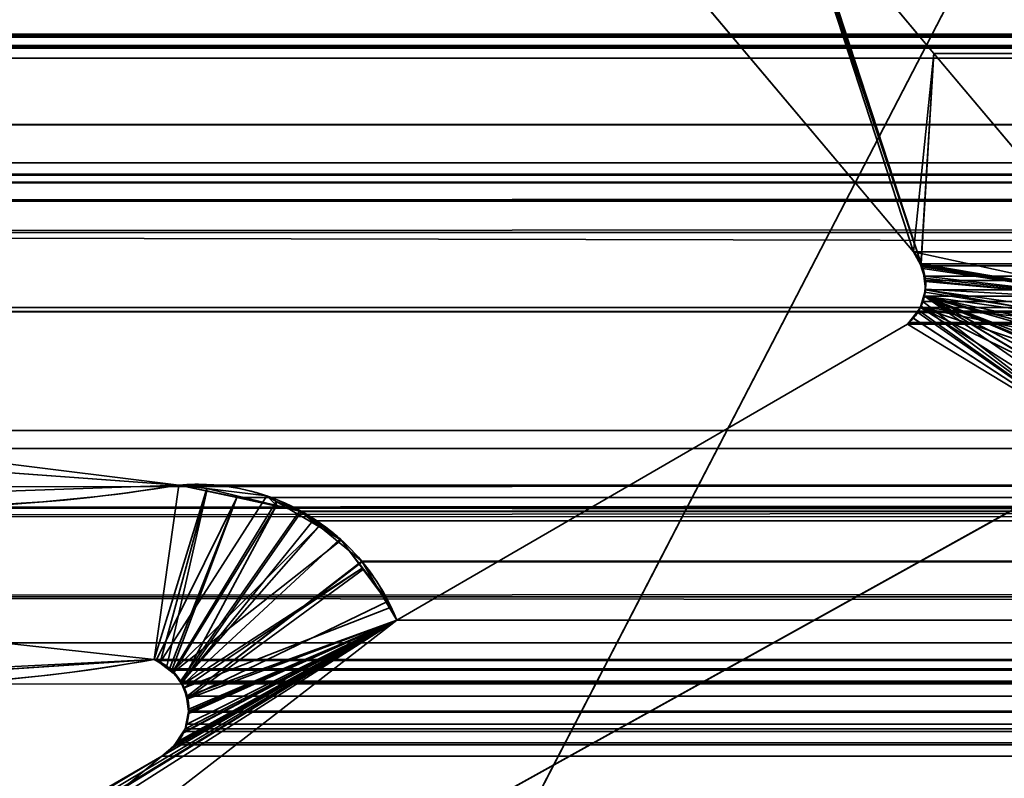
# Model space of a CAD drawing. Header units: millimetres. Extents: x -603 to 3703, y -121 to 193.
# Tile 780 of 1056: x 2497.73 to 2501.81, y -1.95 to 1.19. Entities that reach past the tile are written whole.
import ezdxf

# ---------------------------------------------------------------- set-up
doc = ezdxf.new("R2010")
doc.units = ezdxf.units.MM
doc.layers.add('151', color=7, linetype='Continuous', true_color=0xffffff)

# ---------------------------------------------------------------- blocks, each defined once
blk = doc.blocks.new('UG_SURFACE_120')
at = {"layer": '151', "color": 35, "linetype": 'Continuous', "lineweight": 35}
for points in [[(2490.9999, 0, 2), (2520, 0, 936.5), (2546, 0, 933)], [(2490.9999, 0, 2019.0001), (2520, 0, 1523.5), (2520, 0, 1385.5)], [(2546, 0, 933), (2572, 0, 936.5), (3509.0001, 0, 2), (2490.9999, 0, 2)], [(2520, 0, 1385.5), (2520, 0, 1171.5), (2490.9999, 0, 2019.0001)], [(2490.9999, 0, 2), (2490.9999, 0, 2019.0001), (2520, 0, 1171.5), (2520, 0, 936.5)], [(2490.9999, 0, 2019.0001), (2546, 0, 1527), (2520, 0, 1523.5)], [(2572, 0, 1523.5), (2546, 0, 1527), (2490.9999, 0, 2019.0001), (3509.0001, 0, 2019.0001)], [(2490.9999, -34, 2019.0001), (3509.0001, -34, 2019.0001), (3509.0001, 0, 2019.0001), (2490.9999, 0, 2019.0001)], [(2490.9999, 0, 2), (3509.0001, 0, 2), (3509.0001, -2), (2490.9999, -2)]]:
    blk.add_3dface(points, dxfattribs=at)
blk = doc.blocks.new('UG_SURFACE_125')
at = {"layer": '151', "color": 252, "linetype": 'Continuous', "lineweight": 35}
for points in [[(2503, 4.0145, -7.75), (2487.9999, 4.0145, -7.75), (2487.9999, -24.9528, -7.75), (3512.0001, -24.9528, -7.75)], [(2487.9999, -24.9528, -8.75), (2487.9999, 4.0145, -8.75), (2503, 4.0145, -8.75)], [(2503, 4.0145, -8.75), (3497, 4.0145, -8.75), (2487.9999, -24.9528, -8.75)], [(3497, 4.0145, -8.75), (3512.0001, 4.0145, -8.75), (3512.0001, -24.9528, -8.75), (2487.9999, -24.9528, -8.75)]]:
    blk.add_3dface(points, dxfattribs=at)
blk = doc.blocks.new('UG_SURFACE_127')
at = {"layer": '151', "color": 7, "linetype": 'Continuous', "lineweight": 35}
for points in [[(2500.9627, 1.7131, -8.75), (2501.5149, 1.0529, -8.75), (2501.431, 0.2303, -8.75), (2500.4928, 1.345, -8.75)], [(2501.5149, 1.0529, 2007.735), (2500.9627, 1.7131, 2008.2872), (2500.4928, 1.345, 2008.7574), (2501.431, 0.2303, 2007.8189)], [(2500.9627, 1.7131, 2008.2872), (2501.5149, 1.0529, 2007.735), (2501.5149, 1.0529, -8.75), (2500.9627, 1.7131, -8.75)], [(2500.4928, 1.345, -8.75), (2501.431, 0.2303, -8.75), (2501.431, 0.2303, 2007.8189), (2500.4928, 1.345, 2008.7574)], [(2501.5149, 1.0529, -8.75), (2502.3808, 0.025, -8.75), (2501.431, 0.2303, -8.75)], [(2501.5149, 1.0529, 2007.735), (2501.431, 0.2303, 2007.8189), (2501.4615, 0.1785, 2007.7884)], [(2501.4615, 0.1785, 2007.7884), (2501.4677, 0.1679, 2007.7822), (2502.3808, 0.025, 2006.8691), (2501.5149, 1.0529, 2007.735)], [(2501.5149, 1.0529, 2007.735), (2502.3808, 0.025, 2006.8691), (2502.3808, 0.025, -8.75), (2501.5149, 1.0529, -8.75)], [(2501.4603, 0.1786, -8.75), (2501.431, 0.2303, -8.75), (2502.3808, 0.025, -8.75)], [(2501.431, 0.2303, -8.75), (2501.4603, 0.1786, -8.75), (2501.4615, 0.1785, 2007.7884)], [(2501.4615, 0.1785, 2007.7884), (2501.431, 0.2303, 2007.8189), (2501.431, 0.2303, -8.75)], [(2502.3808, 0.025, -8.75), (2501.4699, 0.1617, -8.75), (2501.4603, 0.1786, -8.75)], [(2501.4603, 0.1786, -8.75), (2501.4699, 0.1617, -8.75), (2501.4777, 0.1211, 2007.7722)], [(2501.4777, 0.1211, 2007.7722), (2501.4677, 0.1679, 2007.7822), (2501.4603, 0.1786, -8.75)], [(2501.4677, 0.1679, 2007.7822), (2501.4615, 0.1785, 2007.7884), (2501.4603, 0.1786, -8.75)], [(2501.4677, 0.1679, 2007.7822), (2501.4777, 0.1211, 2007.7722), (2501.4806, 0.1078, 2007.7693), (2502.3808, 0.025, 2006.8691)], [(2501.4749, 0.1212, -8.75), (2501.4699, 0.1617, -8.75), (2502.3808, 0.025, -8.75)], [(2501.4699, 0.1617, -8.75), (2501.4749, 0.1212, -8.75), (2501.4777, 0.1211, 2007.7722)], [(2502.3808, 0.025, -8.75), (2501.4803, 0.0754, -8.75), (2501.4749, 0.1212, -8.75)], [(2501.4806, 0.1078, 2007.7693), (2501.4749, 0.1212, -8.75), (2501.4803, 0.0754, -8.75)], [(2501.4806, 0.1078, 2007.7693), (2501.4777, 0.1211, 2007.7722), (2501.4749, 0.1212, -8.75)], [(2502.4357, -0.087, 2006.8145), (2502.3808, 0.025, 2006.8691), (2501.4806, 0.1078, 2007.7693), (2501.4772, 0.0633, 2007.7727)], [(2501.4803, 0.0754, -8.75), (2501.4772, 0.0633, 2007.7727), (2501.4806, 0.1078, 2007.7693)], [(2502.4326, -0.0872, -8.75), (2501.4596, 0.0001, -8.75), (2501.4613, 0.0065, -8.75), (2501.477, 0.0636, -8.75)], [(2502.2764, -0.597, 2006.9735), (2502.3267, -0.545, 2006.9232), (2501.476, 0.0471, 2007.7741), (2501.4606, 0.0075, 2007.7894)], [(2501.4613, 0.0065, -8.75), (2501.4606, 0.0075, 2007.7894), (2501.476, 0.0471, 2007.7741)], [(2501.476, 0.0471, 2007.7741), (2501.477, 0.0636, -8.75), (2501.4613, 0.0065, -8.75)], [(2501.476, 0.0471, 2007.7741), (2501.4772, 0.0633, 2007.7727), (2501.477, 0.0636, -8.75)], [(2501.4772, 0.0633, 2007.7727), (2501.476, 0.0471, 2007.7741), (2502.4357, -0.087, 2006.8145)], [(2501.476, 0.0471, 2007.7741), (2502.3267, -0.545, 2006.9232), (2502.3892, -0.4805, 2006.8607), (2502.4056, -0.445, 2006.8445)], [(2501.476, 0.0471, 2007.7741), (2502.4602, -0.2088, 2006.7897), (2502.445, -0.106, 2006.8052), (2502.4357, -0.087, 2006.8145)], [(2501.476, 0.0471, 2007.7741), (2502.4457, -0.3584, 2006.8042), (2502.4495, -0.3303, 2006.8004)], [(2502.4056, -0.445, 2006.8445), (2502.4457, -0.3584, 2006.8042), (2501.476, 0.0471, 2007.7741)], [(2502.4495, -0.3303, 2006.8004), (2502.4633, -0.2303, 2006.7866), (2502.4602, -0.2088, 2006.7897), (2501.476, 0.0471, 2007.7741)], [(2501.477, 0.0636, -8.75), (2501.4803, 0.0754, -8.75), (2502.3808, 0.025, -8.75), (2502.4326, -0.0872, -8.75)], [(2501.4803, 0.0754, -8.75), (2501.477, 0.0636, -8.75), (2501.4772, 0.0633, 2007.7727)], [(2501.426, -0.0428, -8.75), (2501.4596, 0.0001, -8.75), (2502.3236, -0.5457, -8.75), (2502.2764, -0.597, -8.75)], [(2501.4596, 0.0001, -8.75), (2501.426, -0.0428, -8.75), (2501.4277, -0.0425, 2007.8225)], [(2501.4596, 0.0001, -8.75), (2501.4277, -0.0425, 2007.8225), (2501.4532, -0.012, 2007.7968)], [(2501.4606, 0.0075, 2007.7894), (2501.4532, -0.012, 2007.7968), (2502.2764, -0.597, 2006.9735)], [(2501.4532, -0.012, 2007.7968), (2501.4606, 0.0075, 2007.7894), (2501.4613, 0.0065, -8.75)], [(2501.4532, -0.012, 2007.7968), (2501.4613, 0.0065, -8.75), (2501.4596, 0.0001, -8.75)], [(2501.4596, 0.0001, -8.75), (2502.4533, -0.2084, -8.75), (2502.4571, -0.3076, -8.75), (2502.449, -0.3298, -8.75)], [(2502.4326, -0.0872, -8.75), (2502.4502, -0.1253, -8.75), (2502.4533, -0.2084, -8.75), (2501.4596, 0.0001, -8.75)], [(2501.4596, 0.0001, -8.75), (2502.4014, -0.4612, -8.75), (2502.3236, -0.5457, -8.75)], [(2502.449, -0.3298, -8.75), (2502.4064, -0.4471, -8.75), (2502.4014, -0.4612, -8.75), (2501.4596, 0.0001, -8.75)], [(2502.2764, -0.597, 2006.9735), (2501.4532, -0.012, 2007.7968), (2501.4277, -0.0425, 2007.8225)], [(2502.2764, -0.597, -8.75), (2494.8995, -4.6975, -8.75), (2499.2902, -1.2961, -8.75), (2501.4057, -0.0688, -8.75)], [(2501.4057, -0.0688, 2007.8444), (2499.2902, -1.2961, 2009.9597), (2494.8995, -4.6975, 2014.3504), (2502.2764, -0.597, 2006.9735)], [(2501.4057, -0.0688, -8.75), (2499.2902, -1.2961, -8.75), (2499.2902, -1.2961, 2009.9597), (2501.4057, -0.0688, 2007.8444)], [(2501.4277, -0.0425, 2007.8225), (2501.4057, -0.0688, 2007.8444), (2502.2764, -0.597, 2006.9735)], [(2501.4057, -0.0688, -8.75), (2501.4057, -0.0688, 2007.8444), (2501.4277, -0.0425, 2007.8225)], [(2501.4277, -0.0425, 2007.8225), (2501.426, -0.0428, -8.75), (2501.4057, -0.0688, -8.75)], [(2502.2764, -0.597, -8.75), (2501.4057, -0.0688, -8.75), (2501.426, -0.0428, -8.75)], [(2495.8982, -1.1969, 2013.3519), (2498.2855, -1.4582, 2010.9644), (2498.3876, -0.7357, 2010.8624), (2496.0957, -0.4504, 2013.1543)], [(2496.6807, -0.7956, -8.75), (2496.0957, -0.4504, 2013.1543), (2498.3876, -0.7357, 2010.8624)], [(2502.2764, -0.597, 2006.9735), (2494.8995, -4.6975, 2014.3504), (2494.8995, -4.6975, -8.75), (2502.2764, -0.597, -8.75)], [(2498.2855, -1.4582, -8.75), (2496.526, -1.547, -8.75), (2496.6807, -0.7956, -8.75), (2498.3876, -0.7357, -8.75)], [(2498.3876, -0.7357, 2010.8624), (2498.3876, -0.7357, -8.75), (2496.6807, -0.7956, -8.75)], [(2498.3876, -0.7357, -8.75), (2498.5034, -0.7501, -8.75), (2498.2855, -1.4582, -8.75)], [(2498.5027, -0.7599, 2010.7472), (2498.3876, -0.7357, 2010.8624), (2498.2855, -1.4582, 2010.9644), (2498.3103, -1.4716, 2010.9398)], [(2498.3087, -1.473, -8.75), (2498.2855, -1.4582, -8.75), (2498.5034, -0.7501, -8.75), (2498.7519, -0.781, -8.75)], [(2498.3103, -1.4716, 2010.9398), (2498.3375, -1.4864, 2010.9124), (2498.5027, -0.7599, 2010.7472)], [(2498.7915, -0.8206, 2010.4585), (2498.5027, -0.7599, 2010.7472), (2498.3375, -1.4864, 2010.9124), (2498.3633, -1.5149, 2010.8867)], [(2498.3876, -0.7357, -8.75), (2498.3876, -0.7357, 2010.8624), (2498.5027, -0.7599, 2010.7472)], [(2498.5027, -0.7599, 2010.7472), (2498.5034, -0.7501, -8.75), (2498.3876, -0.7357, -8.75)], [(2498.5034, -0.7501, -8.75), (2498.5027, -0.7599, 2010.7472), (2498.7915, -0.8206, 2010.4585)], [(2498.7915, -0.8206, 2010.4585), (2498.7519, -0.781, -8.75), (2498.5034, -0.7501, -8.75)], [(2498.7519, -0.781, -8.75), (2498.79, -0.8036, -8.75), (2498.3628, -1.508, -8.75), (2498.3087, -1.473, -8.75)], [(2498.79, -0.8036, -8.75), (2498.9669, -0.9082, -8.75), (2498.3628, -1.508, -8.75)], [(2498.7915, -0.8206, 2010.4585), (2498.79, -0.8036, -8.75), (2498.7519, -0.781, -8.75)], [(2498.79, -0.8036, -8.75), (2498.7915, -0.8206, 2010.4585), (2498.8873, -0.8407, 2010.3626)], [(2498.8873, -0.8407, 2010.3626), (2498.9669, -0.9082, -8.75), (2498.79, -0.8036, -8.75)], [(2498.3633, -1.5149, 2010.8867), (2498.3981, -1.5535, 2010.8519), (2498.7915, -0.8206, 2010.4585)], [(2498.3981, -1.5535, 2010.8519), (2498.9727, -0.9008, 2010.2773), (2498.8873, -0.8407, 2010.3626), (2498.7915, -0.8206, 2010.4585)], [(2498.8873, -0.8407, 2010.3626), (2498.9727, -0.9008, 2010.2773), (2498.9669, -0.9082, -8.75)], [(2498.3649, -1.5112, -8.75), (2498.3628, -1.508, -8.75), (2498.9669, -0.9082, -8.75), (2499.0604, -0.9635, -8.75)], [(2499.0554, -0.9589, 2010.1948), (2498.9727, -0.9008, 2010.2773), (2498.3981, -1.5535, 2010.8519), (2498.4021, -1.5635, 2010.848)], [(2499.0604, -0.9635, -8.75), (2498.9669, -0.9082, -8.75), (2498.9727, -0.9008, 2010.2773)], [(2499.0604, -0.9635, -8.75), (2498.9727, -0.9008, 2010.2773), (2499.0554, -0.9589, 2010.1948)], [(2498.4014, -1.5638, -8.75), (2498.3649, -1.5112, -8.75), (2499.0604, -0.9635, -8.75), (2499.1469, -1.0803, -8.75)], [(2498.4021, -1.5635, 2010.848), (2498.4238, -1.6191, 2010.8263), (2499.1517, -1.0837, 2010.0985), (2499.0554, -0.9589, 2010.1948)], [(2499.0554, -0.9589, 2010.1948), (2499.1469, -1.0803, -8.75), (2499.0604, -0.9635, -8.75)], [(2499.0554, -0.9589, 2010.1948), (2499.1517, -1.0837, 2010.0985), (2499.1469, -1.0803, -8.75)], [(2499.1469, -1.0803, -8.75), (2498.4093, -1.5754, -8.75), (2498.4014, -1.5638, -8.75)], [(2499.1469, -1.0803, -8.75), (2499.2669, -1.2421, -8.75), (2498.4093, -1.5754, -8.75)], [(2498.4238, -1.6191, 2010.8263), (2499.2545, -1.217, 2009.9955), (2499.1517, -1.0837, 2010.0985)], [(2499.2669, -1.2421, -8.75), (2499.1469, -1.0803, -8.75), (2499.1517, -1.0837, 2010.0985)], [(2499.2669, -1.2421, -8.75), (2499.1517, -1.0837, 2010.0985), (2499.2545, -1.217, 2009.9955)], [(2498.2855, -1.4582, 2010.9644), (2495.8982, -1.1969, 2013.3519), (2496.526, -1.547, -8.75)], [(2499.2902, -1.2961, 2009.9597), (2499.2545, -1.217, 2009.9955), (2498.4238, -1.6191, 2010.8263), (2498.4241, -1.622, 2010.8261)], [(2499.2545, -1.217, 2009.9955), (2499.2902, -1.2961, -8.75), (2499.2669, -1.2421, -8.75)], [(2499.2545, -1.217, 2009.9955), (2499.2902, -1.2961, 2009.9597), (2499.2902, -1.2961, -8.75)], [(2498.4198, -1.623, -8.75), (2498.4093, -1.5754, -8.75), (2499.2669, -1.2421, -8.75), (2499.2902, -1.2961, -8.75)], [(2498.3175, -1.8586, -8.75), (2498.3633, -1.8237, -8.75), (2499.2902, -1.2961, -8.75), (2494.8995, -4.6975, -8.75)], [(2494.8995, -4.6975, 2014.3504), (2499.2902, -1.2961, 2009.9597), (2498.3175, -1.8586, 2010.9324)], [(2498.3683, -1.813, 2010.8817), (2498.3175, -1.8586, 2010.9324), (2499.2902, -1.2961, 2009.9597)], [(2499.2902, -1.2961, -8.75), (2498.3633, -1.8237, -8.75), (2498.3685, -1.8157, -8.75), (2498.4028, -1.763, -8.75)], [(2499.2902, -1.2961, 2009.9597), (2498.3861, -1.7971, 2010.864), (2498.3683, -1.813, 2010.8817)], [(2498.4043, -1.7635, 2010.8457), (2498.3861, -1.7971, 2010.864), (2499.2902, -1.2961, 2009.9597)], [(2498.4028, -1.763, -8.75), (2498.414, -1.7456, -8.75), (2499.2902, -1.2961, -8.75)], [(2499.2902, -1.2961, 2009.9597), (2498.414, -1.7456, 2010.8359), (2498.4043, -1.7635, 2010.8457)], [(2499.2902, -1.2961, -8.75), (2498.414, -1.7456, -8.75), (2498.4257, -1.6816, -8.75), (2498.4288, -1.6645, -8.75)], [(2499.2902, -1.2961, 2009.9597), (2498.4283, -1.6826, 2010.8218), (2498.414, -1.7456, 2010.8359)], [(2499.2902, -1.2961, -8.75), (2498.4288, -1.6645, -8.75), (2498.4198, -1.623, -8.75)], [(2498.4241, -1.622, 2010.8261), (2498.4281, -1.6821, 2010.8218), (2498.4283, -1.6826, 2010.8218), (2499.2902, -1.2961, 2009.9597)], [(2496.526, -1.547, -8.75), (2498.2855, -1.4582, -8.75), (2498.2855, -1.4582, 2010.9644)], [(2498.2855, -1.4582, -8.75), (2498.3087, -1.473, -8.75), (2498.3103, -1.4716, 2010.9398)], [(2498.3103, -1.4716, 2010.9398), (2498.2855, -1.4582, 2010.9644), (2498.2855, -1.4582, -8.75)], [(2498.3375, -1.4864, 2010.9124), (2498.3103, -1.4716, 2010.9398), (2498.3087, -1.473, -8.75)], [(2498.3087, -1.473, -8.75), (2498.3628, -1.508, -8.75), (2498.3633, -1.5149, 2010.8867)], [(2498.3633, -1.5149, 2010.8867), (2498.3375, -1.4864, 2010.9124), (2498.3087, -1.473, -8.75)], [(2498.3628, -1.508, -8.75), (2498.3649, -1.5112, -8.75), (2498.3633, -1.5149, 2010.8867)], [(2498.3981, -1.5535, 2010.8519), (2498.3633, -1.5149, 2010.8867), (2498.3649, -1.5112, -8.75)], [(2498.3649, -1.5112, -8.75), (2498.4014, -1.5638, -8.75), (2498.4021, -1.5635, 2010.848)], [(2498.4021, -1.5635, 2010.848), (2498.3981, -1.5535, 2010.8519), (2498.3649, -1.5112, -8.75)], [(2498.4238, -1.6191, 2010.8263), (2498.4021, -1.5635, 2010.848), (2498.4014, -1.5638, -8.75)], [(2498.4014, -1.5638, -8.75), (2498.4093, -1.5754, -8.75), (2498.4241, -1.622, 2010.8261)], [(2498.4241, -1.622, 2010.8261), (2498.4238, -1.6191, 2010.8263), (2498.4014, -1.5638, -8.75)], [(2498.4093, -1.5754, -8.75), (2498.4198, -1.623, -8.75), (2498.4241, -1.622, 2010.8261)], [(2498.4281, -1.6821, 2010.8218), (2498.4241, -1.622, 2010.8261), (2498.4198, -1.623, -8.75)], [(2498.4198, -1.623, -8.75), (2498.4288, -1.6645, -8.75), (2498.4281, -1.6821, 2010.8218)], [(2498.4288, -1.6645, -8.75), (2498.4257, -1.6816, -8.75), (2498.4281, -1.6821, 2010.8218)], [(2498.4283, -1.6826, 2010.8218), (2498.4257, -1.6816, -8.75), (2498.414, -1.7456, -8.75)], [(2498.414, -1.7456, -8.75), (2498.414, -1.7456, 2010.8359), (2498.4283, -1.6826, 2010.8218)], [(2498.4283, -1.6826, 2010.8218), (2498.4281, -1.6821, 2010.8218), (2498.4257, -1.6816, -8.75)], [(2498.4028, -1.763, -8.75), (2498.4043, -1.7635, 2010.8457), (2498.414, -1.7456, 2010.8359)], [(2498.414, -1.7456, 2010.8359), (2498.414, -1.7456, -8.75), (2498.4028, -1.763, -8.75)], [(2498.3861, -1.7971, 2010.864), (2498.4028, -1.763, -8.75), (2498.3685, -1.8157, -8.75)], [(2498.3861, -1.7971, 2010.864), (2498.4043, -1.7635, 2010.8457), (2498.4028, -1.763, -8.75)], [(2498.3175, -1.8586, -8.75), (2498.3175, -1.8586, 2010.9324), (2498.3683, -1.813, 2010.8817)], [(2498.3683, -1.813, 2010.8817), (2498.3633, -1.8237, -8.75), (2498.3175, -1.8586, -8.75)], [(2498.3683, -1.813, 2010.8817), (2498.3685, -1.8157, -8.75), (2498.3633, -1.8237, -8.75)], [(2498.3685, -1.8157, -8.75), (2498.3683, -1.813, 2010.8817), (2498.3861, -1.7971, 2010.864)], [(2494.5009, -4.0763, -8.75), (2494.5316, -4.0486, -8.75), (2498.3175, -1.8586, -8.75), (2494.8995, -4.6975, -8.75)], [(2494.5316, -4.0486, 2014.7183), (2498.3175, -1.8586, 2010.9324), (2498.3175, -1.8586, -8.75), (2494.5316, -4.0486, -8.75)], [(2494.8406, -4.7238, 2014.4095), (2494.8995, -4.6975, 2014.3504), (2498.3175, -1.8586, 2010.9324), (2494.5316, -4.0486, 2014.7183)]]:
    blk.add_3dface(points, dxfattribs=at)
blk = doc.blocks.new('UG_SURFACE_128')
at = {"layer": '151', "color": 7, "linetype": 'Continuous', "lineweight": 35}
for points in [[(3512.1696, 1.0733, 2021.4195), (2487.8249, 2.6459, 2021.425), (2487.7391, 0.3112, 2021.5108)], [(3512.1696, 1.0733, 2021.4195), (3512.1751, 2.6459, 2021.425), (2487.8249, 2.6459, 2021.425)], [(2500.9141, 1.8134, 2008.3358), (2501.431, 0.2303, 2007.8189), (2500.4928, 1.345, 2008.7574), (2500.3912, 1.4909, 2008.8589)], [(2500.9141, 1.8134, 2008.3358), (2501.4625, 0.1807, 2007.7875), (2501.431, 0.2303, 2007.8189)], [(2501.4625, 0.1807, 2007.7875), (2500.9141, 1.8134, 2008.3358), (2500.9301, 1.7806, 2008.3201)], [(2492.0785, 1.7573, 2017.1714), (3507.9215, 1.7573, 2017.1714), (3507.2753, 1.0745, 2016.5255), (2492.7247, 1.0745, 2016.5255)], [(2500.9301, 1.7806, 2008.3201), (2500.9627, 1.7131, 2008.2872), (2501.4625, 0.1807, 2007.7875)], [(2501.4625, 0.1807, 2007.7875), (2500.9627, 1.7131, 2008.2872), (2501.5149, 1.0529, 2007.735)], [(3499.0373, 1.7131, 2008.2872), (3498.4851, 1.0529, 2007.735), (2501.5149, 1.0529, 2007.735), (2500.9627, 1.7131, 2008.2872)], [(2500.4928, 1.345, 2008.7574), (2501.431, 0.2303, 2007.8189), (3498.569, 0.2303, 2007.8189), (3499.5072, 1.345, 2008.7574)], [(3508.5514, 1.1329, 2017.8015), (3510.0083, 0.5991, 2019.2585), (2489.9917, 0.5991, 2019.2585), (2491.4486, 1.1329, 2017.8015)], [(3508.5514, 1.1329, 2017.8015), (2491.4486, 1.1329, 2017.8015), (2491.4968, 1.1297, 2017.7531)], [(3508.5011, 1.1363, 2017.7512), (2491.4968, 1.1297, 2017.7531), (2491.5607, 1.1255, 2017.6895)], [(3508.5011, 1.1363, 2017.7512), (3508.5032, 1.1361, 2017.7531), (2491.4968, 1.1297, 2017.7531)], [(2491.4968, 1.1297, 2017.7531), (3508.5032, 1.1361, 2017.7531), (3508.5514, 1.1329, 2017.8015)], [(2491.5607, 1.1255, 2017.6895), (3508.4314, 1.1144, 2017.6814), (3508.5011, 1.1363, 2017.7512)], [(2491.5607, 1.1255, 2017.6895), (2491.569, 1.1208, 2017.6809), (3508.4314, 1.1144, 2017.6814)], [(3508.3826, 1.0991, 2017.6325), (2491.569, 1.1208, 2017.6809), (2491.6334, 1.0854, 2017.6165)], [(3508.3826, 1.0991, 2017.6325), (3508.4314, 1.1144, 2017.6814), (2491.569, 1.1208, 2017.6809)], [(2487.7391, 0.3112, 2021.5108), (3512.2144, 0.3101, 2021.4643), (3512.1696, 1.0733, 2021.4195)], [(2491.6334, 1.0854, 2017.6165), (3508.3673, 1.0844, 2017.6175), (3508.3826, 1.0991, 2017.6325)], [(3508.3673, 1.0844, 2017.6175), (2491.6334, 1.0854, 2017.6165), (2491.6434, 1.08, 2017.6067)], [(2491.6434, 1.08, 2017.6067), (3508.3144, 1.0331, 2017.5643), (3508.3673, 1.0844, 2017.6175)], [(2491.6434, 1.08, 2017.6067), (2491.6856, 1.0331, 2017.5643), (3508.3144, 1.0331, 2017.5643)], [(2493.0248, 0.7572, 2016.2251), (2492.7247, 1.0745, 2016.5255), (3507.2753, 1.0745, 2016.5255)], [(2493.0248, 0.7572, 2016.2251), (3507.2753, 1.0745, 2016.5255), (3506.9752, 0.7572, 2016.2251)], [(3508.3144, 1.0331, 2017.5643), (2491.6856, 1.0331, 2017.5643), (2492.3894, 0.4432, 2016.8607)], [(2492.3894, 0.4432, 2016.8607), (3507.6427, 0.3426, 2016.8927), (3508.3144, 1.0331, 2017.5643)], [(2501.5149, 1.0529, 2007.735), (2502.3808, 0.025, 2006.8691), (2501.4625, 0.1807, 2007.7875)], [(3498.4851, 1.0529, 2007.735), (3497.6192, 0.025, 2006.8691), (2502.3808, 0.025, 2006.8691), (2501.5149, 1.0529, 2007.735)], [(3506.9752, 0.7572, 2016.2251), (3505.5907, -0.0163, 2014.8406), (2494.4093, -0.0163, 2014.8406), (2493.0248, 0.7572, 2016.2251)], [(2489.5771, 0.516, 2019.6729), (3510.0083, 0.5991, 2019.2585), (3510.3991, 0.5179, 2019.6493)], [(2489.5771, 0.516, 2019.6729), (2489.9917, 0.5991, 2019.2585), (3510.0083, 0.5991, 2019.2585)], [(2488.7698, -0.872, 2020.4804), (3511.1926, 0.5499, 2020.4425), (3511.1868, -0.4242, 2020.437)], [(2488.7698, -0.872, 2020.4804), (2488.8074, 0.5499, 2020.4425), (3511.1926, 0.5499, 2020.4425)], [(2488.8124, 0.5521, 2020.4375), (3511.1876, 0.5521, 2020.4375), (3511.1926, 0.5499, 2020.4425), (2488.8074, 0.5499, 2020.4425)], [(3511.1854, 0.5531, 2020.4353), (2488.8124, 0.5521, 2020.4375), (2488.8146, 0.5531, 2020.4353)], [(3511.1854, 0.5531, 2020.4353), (3511.1876, 0.5521, 2020.4375), (2488.8124, 0.5521, 2020.4375)], [(2488.8146, 0.5531, 2020.4353), (2488.8208, 0.5528, 2020.4294), (3511.1794, 0.5528, 2020.4294)], [(3511.1794, 0.5528, 2020.4294), (3511.1854, 0.5531, 2020.4353), (2488.8146, 0.5531, 2020.4353)], [(2488.8208, 0.5528, 2020.4294), (2488.8408, 0.5518, 2020.4093), (3511.1594, 0.5519, 2020.4093)], [(3511.1594, 0.5519, 2020.4093), (3511.1794, 0.5528, 2020.4294), (2488.8208, 0.5528, 2020.4294)], [(3511.107, 0.5496, 2020.3569), (3511.1594, 0.5519, 2020.4093), (2488.8408, 0.5518, 2020.4093)], [(2488.8408, 0.5518, 2020.4093), (2488.8933, 0.5493, 2020.3569), (3511.107, 0.5496, 2020.3569)], [(3510.4823, 0.5216, 2019.7325), (3511.107, 0.5496, 2020.3569), (2488.8933, 0.5493, 2020.3569)], [(2488.8933, 0.5493, 2020.3569), (2489.5184, 0.5189, 2019.7315), (3510.4823, 0.5216, 2019.7325)], [(3510.3991, 0.5179, 2019.6493), (3510.4823, 0.5216, 2019.7325), (2489.5184, 0.5189, 2019.7315)], [(3510.3991, 0.5179, 2019.6493), (2489.5184, 0.5189, 2019.7315), (2489.5771, 0.516, 2019.6729)], [(3507.3426, 0.0339, 2016.5925), (2492.3894, 0.4432, 2016.8607), (2493.8078, -0.7461, 2015.4421)], [(3507.3426, 0.0339, 2016.5925), (3507.6427, 0.3426, 2016.8927), (2492.3894, 0.4432, 2016.8607)], [(3512.3572, -2.122, 2021.6072), (2487.7391, 0.3112, 2021.5108), (2487.6506, -2.0889, 2021.5993)], [(3512.3572, -2.122, 2021.6072), (3512.2144, 0.3101, 2021.4643), (2487.7391, 0.3112, 2021.5108)], [(3498.5375, 0.1807, 2007.7875), (2501.431, 0.2303, 2007.8189), (2501.4625, 0.1807, 2007.7875)], [(3498.5375, 0.1807, 2007.7875), (3498.569, 0.2303, 2007.8189), (2501.431, 0.2303, 2007.8189)], [(2501.4651, 0.1723, 2007.7851), (2501.4625, 0.1807, 2007.7875), (2502.3808, 0.025, 2006.8691)], [(2501.4625, 0.1807, 2007.7875), (3498.5349, 0.1723, 2007.7851), (3498.5375, 0.1807, 2007.7875)], [(2501.4625, 0.1807, 2007.7875), (2501.4651, 0.1723, 2007.7851), (3498.5349, 0.1723, 2007.7851)], [(2502.3808, 0.025, 2006.8691), (2501.4782, 0.1294, 2007.772), (2501.4651, 0.1723, 2007.7851)], [(3498.5218, 0.1294, 2007.772), (2501.4651, 0.1723, 2007.7851), (2501.4782, 0.1294, 2007.772)], [(3498.5218, 0.1294, 2007.772), (3498.5349, 0.1723, 2007.7851), (2501.4651, 0.1723, 2007.7851)], [(2501.4787, 0.1112, 2007.7713), (2501.4782, 0.1294, 2007.772), (2502.3808, 0.025, 2006.8691)], [(2501.4782, 0.1294, 2007.772), (3498.5213, 0.1112, 2007.7713), (3498.5218, 0.1294, 2007.772)], [(2501.4782, 0.1294, 2007.772), (2501.4787, 0.1112, 2007.7713), (3498.5213, 0.1112, 2007.7713)], [(2501.4801, 0.0733, 2007.7698), (2501.4787, 0.1112, 2007.7713), (2502.3808, 0.025, 2006.8691), (2502.4288, -0.0611, 2006.8212)], [(3498.5199, 0.0733, 2007.7698), (2501.4787, 0.1112, 2007.7713), (2501.4801, 0.0733, 2007.7698)], [(3498.5199, 0.0733, 2007.7698), (3498.5213, 0.1112, 2007.7713), (2501.4787, 0.1112, 2007.7713)], [(2502.3792, -0.4936, 2006.871), (2502.2764, -0.597, 2006.9735), (2501.4696, 0.0245, 2007.7803), (2501.4744, 0.047, 2007.7755)], [(3498.5304, 0.0245, 2007.7803), (2501.4744, 0.047, 2007.7755), (2501.4696, 0.0245, 2007.7803)], [(2501.4744, 0.047, 2007.7755), (2501.4801, 0.0733, 2007.7698), (2502.4412, -0.1038, 2006.8088), (2502.4574, -0.1601, 2006.7925)], [(2501.4801, 0.0733, 2007.7698), (2501.4744, 0.047, 2007.7755), (3498.5256, 0.047, 2007.7755)], [(2501.4744, 0.047, 2007.7755), (2502.4409, -0.3689, 2006.809), (2502.4381, -0.3818, 2006.8119), (2502.3828, -0.4899, 2006.8672)], [(2502.4574, -0.1601, 2006.7925), (2502.4602, -0.2344, 2006.7899), (2501.4744, 0.047, 2007.7755)], [(2502.3828, -0.4899, 2006.8672), (2502.3792, -0.4936, 2006.871), (2501.4744, 0.047, 2007.7755)], [(2502.4602, -0.2344, 2006.7899), (2502.4617, -0.2735, 2006.7883), (2502.4409, -0.3689, 2006.809), (2501.4744, 0.047, 2007.7755)], [(3498.5304, 0.0245, 2007.7803), (3498.5256, 0.047, 2007.7755), (2501.4744, 0.047, 2007.7755)], [(2502.4288, -0.0611, 2006.8212), (2502.4412, -0.1038, 2006.8088), (2501.4801, 0.0733, 2007.7698)], [(2501.4801, 0.0733, 2007.7698), (3498.5256, 0.047, 2007.7755), (3498.5199, 0.0733, 2007.7698)], [(3507.3426, 0.0339, 2016.5925), (2493.8078, -0.7461, 2015.4421), (2494.1099, -0.8298, 2015.1403)], [(2494.1099, -0.8298, 2015.1403), (3505.8684, -0.7656, 2015.1184), (3507.3426, 0.0339, 2016.5925)], [(2501.4482, -0.0203, 2007.802), (2501.4508, -0.0149, 2007.7994), (2501.4696, 0.0245, 2007.7803), (2502.2764, -0.597, 2006.9735)], [(2501.4696, 0.0245, 2007.7803), (2501.4508, -0.0149, 2007.7994), (3498.5492, -0.0149, 2007.7994)], [(2501.4696, 0.0245, 2007.7803), (3498.5492, -0.0149, 2007.7994), (3498.5304, 0.0245, 2007.7803)], [(2494.4093, -0.0163, 2014.8406), (3505.5907, -0.0163, 2014.8406), (3504.7081, -0.5094, 2013.958)], [(2495.2919, -0.5094, 2013.958), (2494.4093, -0.0163, 2014.8406), (3504.7081, -0.5094, 2013.958)], [(2501.4057, -0.0688, 2007.8444), (2501.4112, -0.0623, 2007.8387), (2501.4482, -0.0203, 2007.802), (2502.2764, -0.597, 2006.9735)], [(2501.4482, -0.0203, 2007.802), (2501.4112, -0.0623, 2007.8387), (3498.5888, -0.0623, 2007.8387)], [(3498.5518, -0.0203, 2007.802), (2501.4508, -0.0149, 2007.7994), (2501.4482, -0.0203, 2007.802)], [(2501.4482, -0.0203, 2007.802), (3498.5888, -0.0623, 2007.8387), (3498.5518, -0.0203, 2007.802)], [(3498.5518, -0.0203, 2007.802), (3498.5492, -0.0149, 2007.7994), (2501.4508, -0.0149, 2007.7994)], [(2502.2764, -0.597, 2006.9735), (2494.8995, -4.6975, 2014.3504), (2499.2902, -1.2961, 2009.9597), (2501.4057, -0.0688, 2007.8444)], [(2501.4057, -0.0688, 2007.8444), (2499.2902, -1.2961, 2009.9597), (3500.7098, -1.2961, 2009.9597), (3498.5943, -0.0688, 2007.8444)], [(2501.4057, -0.0688, 2007.8444), (3498.5943, -0.0688, 2007.8444), (3498.5888, -0.0623, 2007.8387), (2501.4112, -0.0623, 2007.8387)], [(3511.1868, -0.4242, 2020.437), (2488.6947, -1.1994, 2020.5553), (2488.7698, -0.872, 2020.4804)], [(3511.1868, -0.4242, 2020.437), (3511.2998, -1.207, 2020.5498), (2488.6947, -1.1994, 2020.5553)], [(3504.7081, -0.5094, 2013.958), (3503.691, -0.5838, 2012.9411), (2496.309, -0.5838, 2012.9411), (2495.2919, -0.5094, 2013.958)], [(3497.7236, -0.597, 2006.9735), (3505.1005, -4.6975, 2014.3504), (2494.8995, -4.6975, 2014.3504), (2502.2764, -0.597, 2006.9735)], [(2496.309, -0.5838, 2012.9411), (2498.3876, -0.7357, 2010.8624), (2498.2855, -1.4582, 2010.9644), (2496.7456, -1.5607, 2012.5043)], [(2496.309, -0.5838, 2012.9411), (3503.691, -0.5838, 2012.9411), (3501.6124, -0.7357, 2010.8624), (2498.3876, -0.7357, 2010.8624)], [(3504.9417, -1.2682, 2014.1919), (3505.8684, -0.7656, 2015.1184), (2494.1099, -0.8298, 2015.1403)], [(2498.2929, -1.4627, 2010.9572), (2498.2855, -1.4582, 2010.9644), (2498.3876, -0.7357, 2010.8624), (2498.6277, -0.7875, 2010.6223)], [(2498.3876, -0.7357, 2010.8624), (3501.6124, -0.7357, 2010.8624), (3501.3707, -0.7732, 2010.6206)], [(3501.3707, -0.7732, 2010.6206), (2498.6277, -0.7875, 2010.6223), (2498.3876, -0.7357, 2010.8624)], [(2498.6277, -0.7875, 2010.6223), (3501.3707, -0.7732, 2010.6206), (3501.1985, -0.7998, 2010.4485)], [(2498.6277, -0.7875, 2010.6223), (2498.3482, -1.4972, 2010.9017), (2498.2929, -1.4627, 2010.9572)], [(2498.6277, -0.7875, 2010.6223), (2498.3578, -1.5032, 2010.8922), (2498.3482, -1.4972, 2010.9017)], [(2498.394, -1.549, 2010.8559), (2498.3578, -1.5032, 2010.8922), (2498.6277, -0.7875, 2010.6223), (2498.8875, -0.8436, 2010.3624)], [(3501.1985, -0.7998, 2010.4485), (2498.8875, -0.8436, 2010.3624), (2498.6277, -0.7875, 2010.6223)], [(3501.1985, -0.7998, 2010.4485), (3501.1158, -0.854, 2010.3657), (2498.8875, -0.8436, 2010.3624)], [(2494.1099, -0.8298, 2015.1403), (2496.1305, -1.3901, 2013.1197), (3503.88, -1.3307, 2013.1302)], [(3503.88, -1.3307, 2013.1302), (3504.9417, -1.2682, 2014.1919), (2494.1099, -0.8298, 2015.1403)], [(2498.3995, -1.5558, 2010.8507), (2498.394, -1.549, 2010.8559), (2498.8875, -0.8436, 2010.3624), (2498.8959, -0.8454, 2010.354)], [(2498.8959, -0.8454, 2010.354), (2498.9431, -0.8845, 2010.3068), (2498.3995, -1.5558, 2010.8507)], [(2498.8959, -0.8454, 2010.354), (2498.8875, -0.8436, 2010.3624), (3501.1158, -0.854, 2010.3657)], [(2498.8959, -0.8454, 2010.354), (3501.1158, -0.854, 2010.3657), (3501.0581, -0.8918, 2010.308)], [(3501.0581, -0.8918, 2010.308), (2498.9431, -0.8845, 2010.3068), (2498.8959, -0.8454, 2010.354)], [(2498.4217, -1.6106, 2010.8283), (2498.3995, -1.5558, 2010.8507), (2498.9431, -0.8845, 2010.3068), (2499.145, -1.0515, 2010.1051)], [(2499.145, -1.0515, 2010.1051), (2498.9431, -0.8845, 2010.3068), (3501.0581, -0.8918, 2010.308)], [(2499.145, -1.0515, 2010.1051), (3501.0581, -0.8918, 2010.308), (3500.9189, -0.9829, 2010.1688)], [(3500.9189, -0.9829, 2010.1688), (2499.1467, -1.0545, 2010.1032), (2499.145, -1.0515, 2010.1051)], [(3500.9189, -0.9829, 2010.1688), (3500.8581, -1.0631, 2010.108), (2499.1467, -1.0545, 2010.1032)], [(2499.145, -1.0515, 2010.1051), (2499.1467, -1.0545, 2010.1032), (2498.4217, -1.6106, 2010.8283)], [(2499.1467, -1.0545, 2010.1032), (2499.2902, -1.2961, 2009.9597), (2498.4217, -1.6106, 2010.8283)], [(2499.1467, -1.0545, 2010.1032), (3500.8581, -1.0631, 2010.108), (3500.7555, -1.1981, 2010.0055)], [(3500.7555, -1.1981, 2010.0055), (2499.2902, -1.2961, 2009.9597), (2499.1467, -1.0545, 2010.1032)], [(3511.4131, -1.9929, 2020.663), (2488.1754, -3.4655, 2021.0745), (2488.6947, -1.1994, 2020.5553)], [(2488.6947, -1.1994, 2020.5553), (3511.2998, -1.207, 2020.5498), (3511.4131, -1.9929, 2020.663)], [(3500.7555, -1.1981, 2010.0055), (3500.7098, -1.2961, 2009.9597), (2499.2902, -1.2961, 2009.9597)], [(2494.3519, -4.4412, 2014.8981), (2494.3461, -4.3976, 2014.9038), (2494.3497, -4.3306, 2014.9002), (2499.2902, -1.2961, 2009.9597)], [(2499.2902, -1.2961, 2009.9597), (2494.3497, -4.3306, 2014.9002), (2494.3509, -4.3071, 2014.899)], [(2494.3509, -4.3071, 2014.899), (2494.3614, -4.2638, 2014.8888), (2494.3807, -4.2231, 2014.8695), (2499.2902, -1.2961, 2009.9597)], [(2499.2902, -1.2961, 2009.9597), (2494.3519, -4.4415, 2014.8981), (2494.3519, -4.4412, 2014.8981)], [(2494.3519, -4.4415, 2014.8981), (2499.2902, -1.2961, 2009.9597), (2494.8995, -4.6975, 2014.3504), (2494.787, -4.7307, 2014.4629)], [(2498.3175, -1.8586, 2010.9324), (2499.2902, -1.2961, 2009.9597), (2494.3807, -4.2231, 2014.8695)], [(2499.2902, -1.2961, 2009.9597), (2498.3175, -1.8586, 2010.9324), (2498.3721, -1.8117, 2010.8778)], [(2498.3721, -1.8117, 2010.8778), (2498.3804, -1.8045, 2010.8695), (2499.2902, -1.2961, 2009.9597)], [(2499.2902, -1.2961, 2009.9597), (2498.3804, -1.8045, 2010.8695), (2498.4074, -1.7574, 2010.8426), (2498.414, -1.7456, 2010.8359)], [(2499.2902, -1.2961, 2009.9597), (2498.414, -1.7456, 2010.8359), (2498.4205, -1.7264, 2010.8294)], [(2499.2902, -1.2961, 2009.9597), (2498.4205, -1.7264, 2010.8294), (2498.4283, -1.6767, 2010.8218)], [(2499.2902, -1.2961, 2009.9597), (2498.4288, -1.6734, 2010.8213), (2498.4217, -1.6108, 2010.8283), (2498.4217, -1.6106, 2010.8283)], [(2498.4283, -1.6767, 2010.8218), (2498.4288, -1.6734, 2010.8213), (2499.2902, -1.2961, 2009.9597)], [(3503.88, -1.3307, 2013.1302), (2496.1305, -1.3901, 2013.1197), (2496.7456, -1.5607, 2012.5043)], [(3503.88, -1.3307, 2013.1302), (2496.7456, -1.5607, 2012.5043), (2498.2855, -1.4582, 2010.9644)], [(2498.2855, -1.4582, 2010.9644), (3501.7145, -1.4582, 2010.9644), (3503.88, -1.3307, 2013.1302)], [(2498.2855, -1.4582, 2010.9644), (2498.2929, -1.4627, 2010.9572), (3501.7068, -1.462, 2010.957)], [(3501.7068, -1.462, 2010.957), (3501.7145, -1.4582, 2010.9644), (2498.2855, -1.4582, 2010.9644)], [(3501.6725, -1.4795, 2010.9224), (3501.7068, -1.462, 2010.957), (2498.2929, -1.4627, 2010.9572)], [(3501.6725, -1.4795, 2010.9224), (2498.2929, -1.4627, 2010.9572), (2498.3482, -1.4972, 2010.9017)], [(2498.3482, -1.4972, 2010.9017), (3501.6525, -1.4983, 2010.9024), (3501.6725, -1.4795, 2010.9224)], [(3501.616, -1.5323, 2010.8659), (2498.3482, -1.4972, 2010.9017), (2498.3578, -1.5032, 2010.8922)], [(3501.616, -1.5323, 2010.8659), (3501.6525, -1.4983, 2010.9024), (2498.3482, -1.4972, 2010.9017)], [(2498.3578, -1.5032, 2010.8922), (3501.6067, -1.5495, 2010.8566), (3501.616, -1.5323, 2010.8659)], [(2498.3578, -1.5032, 2010.8922), (2498.394, -1.549, 2010.8559), (3501.6067, -1.5495, 2010.8566)], [(3501.5852, -1.5884, 2010.8354), (2498.394, -1.549, 2010.8559), (2498.3995, -1.5558, 2010.8507)], [(3501.5852, -1.5884, 2010.8354), (3501.6067, -1.5495, 2010.8566), (2498.394, -1.549, 2010.8559)], [(2498.3995, -1.5558, 2010.8507), (3501.5795, -1.6115, 2010.8294), (3501.5852, -1.5884, 2010.8354)], [(2498.3995, -1.5558, 2010.8507), (2498.4217, -1.6106, 2010.8283), (3501.5795, -1.6115, 2010.8294)], [(2498.4217, -1.6106, 2010.8283), (2498.4217, -1.6108, 2010.8283), (3501.5795, -1.6115, 2010.8294)], [(3501.5728, -1.6382, 2010.823), (2498.4217, -1.6108, 2010.8283), (2498.4288, -1.6734, 2010.8213)], [(3501.5728, -1.6382, 2010.823), (3501.5795, -1.6115, 2010.8294), (2498.4217, -1.6108, 2010.8283)], [(2498.4288, -1.6734, 2010.8213), (3501.5728, -1.6768, 2010.8228), (3501.5728, -1.6382, 2010.823)], [(3501.5728, -1.6936, 2010.8228), (2498.4283, -1.6767, 2010.8218), (2498.4205, -1.7264, 2010.8294)], [(2498.4205, -1.7264, 2010.8294), (3501.586, -1.7456, 2010.8359), (3501.5728, -1.6936, 2010.8228)], [(2498.4288, -1.6734, 2010.8213), (2498.4283, -1.6767, 2010.8218), (3501.5728, -1.6768, 2010.8228)], [(3501.5728, -1.6936, 2010.8228), (3501.5728, -1.6768, 2010.8228), (2498.4283, -1.6767, 2010.8218)], [(2498.4074, -1.7574, 2010.8426), (3501.5926, -1.7572, 2010.8426), (3501.586, -1.7456, 2010.8359)], [(3501.586, -1.7456, 2010.8359), (2498.414, -1.7456, 2010.8359), (2498.4074, -1.7574, 2010.8426)], [(2498.4205, -1.7264, 2010.8294), (2498.414, -1.7456, 2010.8359), (3501.586, -1.7456, 2010.8359)], [(3501.6229, -1.8086, 2010.8728), (2498.4074, -1.7574, 2010.8426), (2498.3804, -1.8045, 2010.8695)], [(3501.6229, -1.8086, 2010.8728), (3501.5926, -1.7572, 2010.8426), (2498.4074, -1.7574, 2010.8426)], [(3501.6277, -1.8126, 2010.8776), (2498.3721, -1.8117, 2010.8778), (2498.3175, -1.8586, 2010.9324)], [(2498.3175, -1.8586, 2010.9324), (3501.6825, -1.8586, 2010.9324), (3501.6277, -1.8126, 2010.8776)], [(2498.3804, -1.8045, 2010.8695), (2498.3721, -1.8117, 2010.8778), (3501.6277, -1.8126, 2010.8776)], [(2498.3804, -1.8045, 2010.8695), (3501.6277, -1.8126, 2010.8776), (3501.6229, -1.8086, 2010.8728)], [(2494.3807, -4.2231, 2014.8695), (2494.4444, -4.1299, 2014.8058), (2494.5316, -4.0486, 2014.7183), (2498.3175, -1.8586, 2010.9324)], [(3505.4684, -4.0486, 2014.7183), (3501.6825, -1.8586, 2010.9324), (2498.3175, -1.8586, 2010.9324), (2494.5316, -4.0486, 2014.7183)]]:
    blk.add_3dface(points, dxfattribs=at)
blk = doc.blocks.new('UG_SURFACE_153')
at = {"layer": '151', "color": 252, "linetype": 'Continuous', "lineweight": 35}
for points in [[(2485.5001, -29.92, 2023.7501), (3514.4999, -29.92, 2023.7501), (3514.4999, 14.42, 2023.7501), (2485.5001, 14.42, 2023.7501)], [(2487, -29.92, 2022.2499), (2487, 14.42, 2022.2499), (3513, 14.42, 2022.2499), (3513, -29.92, 2022.2499)]]:
    blk.add_3dface(points, dxfattribs=at)
blk = doc.blocks.new('UG_SURFACE_180')
at = {"layer": '151', "color": 252, "linetype": 'Continuous', "lineweight": 35}
for points in [[(3703.0001, -18, 2212.25), (3703.0001, 174.4, 2212.25), (2296.9999, 174.4, 2212.25), (2296.9999, -18, 2212.25)], [(2447, -18, 2062.2499), (2447, 174.4, 2062.2499), (3553, 174.4, 2062.2499), (3553, -18, 2062.2499)]]:
    blk.add_3dface(points, dxfattribs=at)

msp = doc.modelspace()

# ---------------------------------------------------------------- linework, layer by layer
at = {"layer": '151', "color": 7, "linetype": 'Continuous', "lineweight": 35}
for p, q in [((2500.9628, 1.7131, -8.75), (2501.515, 1.0529, -8.75)), ((2500.9628, 1.7131, 2008.2872), (2501.515, 1.0529, 2007.735)), ((2500.9628, 1.7131, 2008.2872), (2501.515, 1.0529, 2007.735)), ((2501.4311, 0.2303, 2007.8189), (2500.4927, 1.345, 2008.7573)), ((2501.4311, 0.2303, 2007.8189), (2500.4927, 1.345, 2008.7573)), ((2500.4927, 1.345, -8.75), (2501.4311, 0.2303, -8.75)), ((3508.5515, 1.1329, 2017.8015), (2491.4485, 1.1329, 2017.8015)), ((3508.3143, 1.0331, 2017.5643), (2491.6857, 1.0331, 2017.5643)), ((2501.515, 1.0529, 2007.735), (2502.3808, 0.025, 2006.8692)), ((2501.515, 1.0529, 2007.735), (2501.515, 1.0529, -8.75)), ((2501.515, 1.0529, -8.75), (2502.3808, 0.025, -8.75)), ((3498.485, 1.0529, 2007.735), (2501.515, 1.0529, 2007.735)), ((2501.515, 1.0529, 2007.735), (2502.3808, 0.025, 2006.8692)), ((3510.0084, 0.5991, 2019.2584), (2489.9916, 0.5991, 2019.2584)), ((3511.1926, 0.5499, 2020.4426), (2488.8074, 0.5499, 2020.4426)), ((2501.4311, 0.2303, -8.75), (2501.4311, 0.2303, 2007.8189)), ((2501.4311, 0.2303, 2007.8189), (3498.5689, 0.2303, 2007.8189)), ((2499.2902, -1.2961, 2009.9598), (2501.4056, -0.0688, 2007.8444)), ((2499.2902, -1.2961, 2009.9598), (2501.4056, -0.0688, 2007.8444)), ((2501.4056, -0.0688, -8.75), (2499.2902, -1.2961, -8.75)), ((2501.4056, -0.0688, -8.75), (2501.4056, -0.0688, 2007.8444)), ((2501.4056, -0.0688, 2007.8444), (3498.5944, -0.0688, 2007.8444)), ((2502.2764, -0.597, -8.75), (2494.8995, -4.6975, -8.75)), ((2502.2764, -0.597, 2006.9736), (2494.8995, -4.6975, 2014.3505)), ((2494.8995, -4.6975, 2014.3505), (2502.2764, -0.597, 2006.9736)), ((2498.3876, -0.7357, -8.75), (2498.3876, -0.7357, 2010.8624)), ((2498.3876, -0.7357, 2010.8624), (3501.6124, -0.7357, 2010.8624)), ((2499.2902, -1.2961, 2009.9598), (3500.7098, -1.2961, 2009.9598)), ((2499.2902, -1.2961, -8.75), (2499.2902, -1.2961, 2009.9598)), ((3501.7144, -1.4582, 2010.9644), (2498.2856, -1.4582, 2010.9644)), ((2498.2856, -1.4582, 2010.9644), (2498.2856, -1.4582, -8.75)), ((2498.4141, -1.7456, 2010.8359), (2498.4141, -1.7456, -8.75)), ((3501.5859, -1.7456, 2010.8359), (2498.4141, -1.7456, 2010.8359)), ((2494.5317, -4.0486, 2014.7183), (2498.3175, -1.8586, 2010.9325)), ((2494.5317, -4.0486, 2014.7183), (2498.3175, -1.8586, 2010.9325)), ((2494.5317, -4.0486, -8.75), (2498.3175, -1.8586, -8.75)), ((3501.6825, -1.8586, 2010.9325), (2498.3175, -1.8586, 2010.9325)), ((2498.3175, -1.8586, 2010.9325), (2498.3175, -1.8586, -8.75))]:
    msp.add_line(p, q, dxfattribs=at)
at = {"layer": '151', "color": 35, "linetype": 'Continuous', "lineweight": 35}
for p, q in [((2491, 0, 2), (3509, 0, 2)), ((2491, 0, 2019), (3509, 0, 2019))]:
    msp.add_line(p, q, dxfattribs=at)
at = {"layer": '151', "color": 7, "linetype": 'Continuous', "lineweight": 35}
for points in [[(2492.0786, 1.7573, -8.75), (2493.5586, -0.1772, -8.75), (2495.9855, -1.1357, -8.75), (2498.3876, -0.7357, -8.75)], [(2498.3876, -0.7357, 2010.8624), (2495.9855, -1.1357, 2013.2645), (2493.5586, -0.1772, 2015.6914), (2492.0786, 1.7573, 2017.1714)], [(2498.2856, -1.4582, 2010.9644), (2495.7947, -1.9092, 2013.4553), (2493.2574, -0.9513, 2015.9926), (2491.6857, 1.0331, 2017.5643)], [(2491.6857, 1.0331, -8.75), (2493.2574, -0.9513, -8.75), (2495.7947, -1.9092, -8.75), (2498.2856, -1.4582, -8.75)], [(2501.4056, -0.0688, -8.75), (2501.4952, 0.0066, -8.75), (2501.5069, 0.1407, -8.75), (2501.4311, 0.2303, -8.75)], [(2501.4311, 0.2303, 2007.8189), (2501.5069, 0.1407, 2007.7431), (2501.4952, 0.0066, 2007.7548), (2501.4056, -0.0688, 2007.8444)], [(2498.3876, -0.7357, -8.75), (2498.7794, -0.7028, -8.75), (2499.1462, -0.9308, -8.75), (2499.2902, -1.2961, -8.75)], [(2498.3876, -0.7357, 2010.8624), (2498.7794, -0.7028, 2010.4706), (2499.1462, -0.9308, 2010.1038), (2499.2902, -1.2961, 2009.9598)], [(2498.4141, -1.7456, 2010.8359), (2498.458, -1.6309, 2010.792), (2498.4003, -1.5021, 2010.8497), (2498.2856, -1.4582, 2010.9644)], [(2498.2856, -1.4582, -8.75), (2498.4003, -1.5021, -8.75), (2498.458, -1.6309, -8.75), (2498.4141, -1.7456, -8.75)], [(2498.3175, -1.8586, 2010.9325), (2498.3617, -1.8331, 2010.8883), (2498.3957, -1.7934, 2010.8543), (2498.4141, -1.7456, 2010.8359)], [(2498.4141, -1.7456, -8.75), (2498.3957, -1.7934, -8.75), (2498.3617, -1.8331, -8.75), (2498.3175, -1.8586, -8.75)]]:
    msp.add_open_spline(points, degree=3, dxfattribs=at)
for points, knots in [([(2498.3876, -0.7357, 2010.8624), (2497.2632, -0.923, 2011.9868), (2496.1398, -0.8246, 2013.1102), (2494.5014, -0.226, 2014.7486), (2493.9755, 0.0461, 2015.2745), (2492.9724, 0.7643, 2016.2776), (2492.4959, 1.2119, 2016.7541), (2492.0786, 1.7573, 2017.1714)], [0, 0, 0, 0, 0.5, 0.5, 0.75, 0.75, 1, 1, 1, 1]), ([(2491.6857, 1.0331, 2017.5643), (2492.1283, 0.4742, 2017.1217), (2492.6182, 0.0282, 2016.6318), (2493.666, -0.7016, 2015.584), (2494.2277, -0.9829, 2015.0223), (2495.9254, -1.5783, 2013.3246), (2497.1153, -1.6701, 2012.1347), (2498.2856, -1.4582, 2010.9644)], [0, 0, 0, 0, 0.25, 0.25, 0.5, 0.5, 1, 1, 1, 1]), ([(2501.4311, 0.2303, 2007.8189), (2501.4431, 0.2161, 2007.8069), (2501.454, 0.1994, 2007.796), (2501.4695, 0.165, 2007.7805), (2501.475, 0.1475, 2007.775), (2501.4812, 0.1112, 2007.7688), (2501.4819, 0.0918, 2007.7681), (2501.4785, 0.0564, 2007.7715), (2501.4749, 0.0398, 2007.7751), (2501.464, 0.0082, 2007.786), (2501.4566, -0.0069, 2007.7934), (2501.4359, -0.0395, 2007.8141), (2501.4213, -0.0557, 2007.8287), (2501.4056, -0.0688, 2007.8444)], [0, 0, 0, 0, 0.184362, 0.184362, 0.339247, 0.339247, 0.495166, 0.495166, 0.636385, 0.636385, 0.785852, 0.785852, 1, 1, 1, 1]), ([(2499.2902, -1.2961, 2009.9598), (2499.2536, -1.2031, 2009.9964), (2499.2025, -1.1202, 2010.0475), (2499.0715, -0.9637, 2010.1785), (2498.9854, -0.8953, 2010.2646), (2498.7764, -0.7787, 2010.4736), (2498.6468, -0.7424, 2010.6032), (2498.4749, -0.7316, 2010.7751), (2498.4311, -0.7321, 2010.8189), (2498.3876, -0.7357, 2010.8624)], [0, 0, 0, 0, 0.219104, 0.219104, 0.499064, 0.499064, 0.874121, 0.874121, 1, 1, 1, 1]), ([(2498.2856, -1.4582, 2010.9644), (2498.311, -1.4679, 2010.939), (2498.3358, -1.4827, 2010.9142), (2498.3733, -1.5176, 2010.8767), (2498.3877, -1.5353, 2010.8623), (2498.4088, -1.5722, 2010.8412), (2498.4166, -1.5908, 2010.8334), (2498.4269, -1.6305, 2010.8231), (2498.4294, -1.6523, 2010.8206), (2498.4282, -1.6915, 2010.8218), (2498.4253, -1.7096, 2010.8247), (2498.4187, -1.733, 2010.8313), (2498.4165, -1.7394, 2010.8335), (2498.4141, -1.7456, 2010.8359)], [0, 0, 0, 0, 0.2847, 0.2847, 0.48566, 0.48566, 0.646417, 0.646417, 0.809013, 0.809013, 0.946704, 0.946704, 1, 1, 1, 1]), ([(2498.4141, -1.7456, 2010.8359), (2498.4113, -1.7531, 2010.8387), (2498.4081, -1.7602, 2010.8419), (2498.401, -1.774, 2010.849), (2498.3972, -1.7805, 2010.8528), (2498.3892, -1.793, 2010.8608), (2498.3849, -1.7989, 2010.8651), (2498.3759, -1.8102, 2010.8741), (2498.3713, -1.8155, 2010.8787), (2498.3616, -1.8254, 2010.8884), (2498.3566, -1.8301, 2010.8934), (2498.3461, -1.8391, 2010.9039), (2498.3405, -1.8435, 2010.9095), (2498.3292, -1.8515, 2010.9208), (2498.3234, -1.8552, 2010.9266), (2498.3175, -1.8586, 2010.9325)], [0, 0, 0, 0, 0.140604, 0.140604, 0.281124, 0.281124, 0.42157, 0.42157, 0.561956, 0.561956, 0.702296, 0.702296, 0.850671, 0.850671, 1, 1, 1, 1])]:
    msp.add_open_spline(points, degree=3, knots=knots, dxfattribs=at)

# ---------------------------------------------------------------- block references
at = {"layer": '151', "color": 252, "linetype": 'Continuous', "lineweight": 35}
for name in ['UG_SURFACE_180', 'UG_SURFACE_125', 'UG_SURFACE_153']:
    msp.add_blockref(name, (0, 0), dxfattribs=at)
at = {"layer": '151', "color": 35, "linetype": 'Continuous', "lineweight": 35}
msp.add_blockref('UG_SURFACE_120', (0, 0), dxfattribs=at)
at = {"layer": '151', "color": 7, "linetype": 'Continuous', "lineweight": 35}
for name in ['UG_SURFACE_127', 'UG_SURFACE_128']:
    msp.add_blockref(name, (0, 0), dxfattribs=at)

doc.saveas('drawing.dxf')
